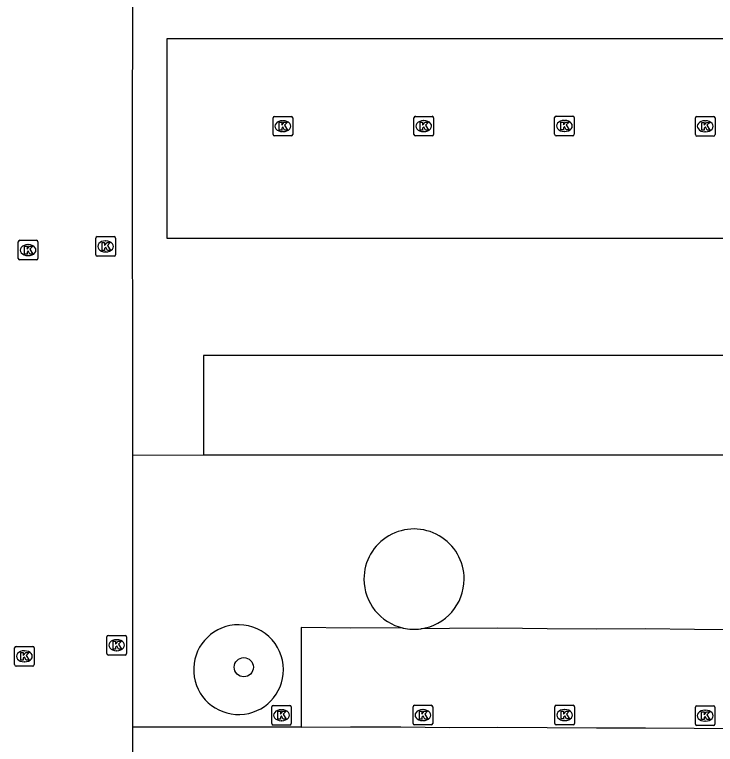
# Model space of a CAD drawing. Extents: x 161477 to 163040, y 383680 to 384868.
# Drawn here: x 162115.16 to 162150.88, y 384404.77 to 384441.96 of the extents above; entities that cross this region are included whole.
import ezdxf

# ---------------------------------------------------------------- set-up
doc = ezdxf.new("R2010")
doc.units = 0
for name, color, linetype in [('IMGEO_Boom', 7, 'Continuous'), ('IMGEO_Kolk', 7, 'Continuous'), ('IMGEO_Parkeervlak_open', 7, 'Continuous'), ('IMGEO_Rijbaan_lokaal_open', 7, 'Continuous'), ('IMGEO_Voetpad_open', 7, 'Continuous')]:
    doc.layers.add(name, color=color, linetype=linetype)

msp = doc.modelspace()

# ---------------------------------------------------------------- linework, layer by layer
at = {"layer": 'IMGEO_Boom'}
msp.add_circle((162126.84, 384408.7), 0.489, dxfattribs=at)
at = {"layer": 'IMGEO_Kolk'}
for p, q in [((162128.329, 384435.845), (162128.329, 384436.697)), ((162128.404, 384436.771), (162129.256, 384436.771)), ((162129.33, 384436.697), (162129.33, 384435.845)), ((162135.508, 384435.846), (162135.508, 384436.698)), ((162135.583, 384436.772), (162136.435, 384436.772)), ((162136.509, 384436.698), (162136.509, 384435.846)), ((162142.681, 384435.856), (162142.681, 384436.708)), ((162142.756, 384436.782), (162143.608, 384436.782)), ((162143.682, 384436.708), (162143.682, 384435.856)), ((162149.854, 384435.839), (162149.854, 384436.691)), ((162149.929, 384436.765), (162150.781, 384436.765)), ((162150.855, 384436.691), (162150.855, 384435.839)), ((162128.817, 384436.551), (162128.842, 384436.551)), ((162135.996, 384436.552), (162136.021, 384436.552)), ((162143.169, 384436.562), (162143.194, 384436.562)), ((162150.342, 384436.545), (162150.367, 384436.545)), ((162128.84, 384435.991), (162128.815, 384435.991)), ((162136.019, 384435.992), (162135.994, 384435.992)), ((162143.192, 384436.002), (162143.167, 384436.002)), ((162150.365, 384435.985), (162150.34, 384435.985)), ((162129.256, 384435.771), (162128.404, 384435.771)), ((162136.435, 384435.772), (162135.583, 384435.772)), ((162143.608, 384435.782), (162142.756, 384435.782)), ((162150.781, 384435.765), (162149.929, 384435.765)), ((162115.346, 384429.529), (162115.346, 384430.381)), ((162115.421, 384430.455), (162116.273, 384430.455)), ((162116.347, 384430.381), (162116.347, 384429.529)), ((162119.297, 384429.718), (162119.297, 384430.57)), ((162119.372, 384430.644), (162120.224, 384430.644)), ((162119.785, 384430.424), (162119.81, 384430.424)), ((162120.298, 384430.57), (162120.298, 384429.718)), ((162115.834, 384430.235), (162115.859, 384430.235)), ((162115.857, 384429.675), (162115.832, 384429.675)), ((162120.224, 384429.644), (162119.372, 384429.644)), ((162119.808, 384429.864), (162119.783, 384429.864)), ((162116.273, 384429.455), (162115.421, 384429.455)), ((162119.861, 384409.397), (162119.861, 384410.249)), ((162119.936, 384410.323), (162120.788, 384410.323)), ((162120.862, 384410.249), (162120.862, 384409.397)), ((162120.349, 384410.103), (162120.374, 384410.103)), ((162115.157, 384408.832), (162115.157, 384409.684)), ((162115.232, 384409.758), (162116.084, 384409.758)), ((162115.645, 384409.538), (162115.67, 384409.538)), ((162116.158, 384409.684), (162116.158, 384408.832)), ((162120.372, 384409.543), (162120.347, 384409.543)), ((162120.788, 384409.323), (162119.936, 384409.323)), ((162116.084, 384408.758), (162115.232, 384408.758)), ((162115.668, 384408.978), (162115.643, 384408.978)), ((162128.26, 384405.831), (162128.26, 384406.683)), ((162128.335, 384406.757), (162129.187, 384406.757)), ((162128.748, 384406.537), (162128.773, 384406.537)), ((162129.261, 384406.683), (162129.261, 384405.831)), ((162135.466, 384405.834), (162135.466, 384406.686)), ((162135.541, 384406.76), (162136.393, 384406.76)), ((162135.954, 384406.54), (162135.979, 384406.54)), ((162136.467, 384406.686), (162136.467, 384405.834)), ((162142.692, 384405.838), (162142.692, 384406.69)), ((162142.767, 384406.764), (162143.619, 384406.764)), ((162143.18, 384406.544), (162143.205, 384406.544)), ((162143.693, 384406.69), (162143.693, 384405.838)), ((162149.853, 384405.808), (162149.853, 384406.66)), ((162149.928, 384406.734), (162150.78, 384406.734)), ((162150.341, 384406.514), (162150.366, 384406.514)), ((162150.854, 384406.66), (162150.854, 384405.808)), ((162128.771, 384405.977), (162128.746, 384405.977)), ((162135.977, 384405.98), (162135.952, 384405.98)), ((162143.203, 384405.984), (162143.178, 384405.984)), ((162150.364, 384405.954), (162150.339, 384405.954)), ((162129.187, 384405.757), (162128.335, 384405.757)), ((162136.393, 384405.76), (162135.541, 384405.76)), ((162143.619, 384405.764), (162142.767, 384405.764)), ((162150.78, 384405.734), (162149.928, 384405.734))]:
    msp.add_line(p, q, dxfattribs=at)
for points in [[(162128.329, 384435.845), (162128.329, 384436.697)], [(162128.404, 384436.771), (162129.256, 384436.771)], [(162129.33, 384436.697), (162129.33, 384435.845)], [(162135.508, 384435.846), (162135.508, 384436.698)], [(162135.583, 384436.772), (162136.435, 384436.772)], [(162136.509, 384436.698), (162136.509, 384435.846)], [(162142.681, 384435.856), (162142.681, 384436.708)], [(162142.756, 384436.782), (162143.608, 384436.782)], [(162143.682, 384436.708), (162143.682, 384435.856)], [(162149.854, 384435.839), (162149.854, 384436.691)], [(162149.929, 384436.765), (162150.781, 384436.765)], [(162150.855, 384436.691), (162150.855, 384435.839)], [(162128.65, 384436.471), (162128.773, 384436.471), (162128.773, 384436.32), (162128.903, 384436.471), (162129.067, 384436.471), (162128.921, 384436.32), (162129.074, 384436.071), (162128.922, 384436.071), (162128.837, 384436.235), (162128.773, 384436.168), (162128.773, 384436.071), (162128.65, 384436.071), (162128.65, 384436.471)], [(162135.829, 384436.472), (162135.952, 384436.472), (162135.952, 384436.321), (162136.082, 384436.472), (162136.246, 384436.472), (162136.1, 384436.321), (162136.253, 384436.072), (162136.101, 384436.072), (162136.016, 384436.236), (162135.952, 384436.169), (162135.952, 384436.072), (162135.829, 384436.072), (162135.829, 384436.472)], [(162143.002, 384436.482), (162143.125, 384436.482), (162143.125, 384436.331), (162143.255, 384436.482), (162143.419, 384436.482), (162143.273, 384436.331), (162143.426, 384436.082), (162143.274, 384436.082), (162143.189, 384436.246), (162143.125, 384436.179), (162143.125, 384436.082), (162143.002, 384436.082), (162143.002, 384436.482)], [(162150.175, 384436.465), (162150.298, 384436.465), (162150.298, 384436.314), (162150.428, 384436.465), (162150.592, 384436.465), (162150.446, 384436.314), (162150.599, 384436.065), (162150.447, 384436.065), (162150.362, 384436.229), (162150.298, 384436.162), (162150.298, 384436.065), (162150.175, 384436.065), (162150.175, 384436.465)], [(162129.256, 384435.771), (162128.404, 384435.771)], [(162136.435, 384435.772), (162135.583, 384435.772)], [(162143.608, 384435.782), (162142.756, 384435.782)], [(162150.781, 384435.765), (162149.929, 384435.765)], [(162115.346, 384429.529), (162115.346, 384430.381)], [(162115.421, 384430.455), (162116.273, 384430.455)], [(162116.347, 384430.381), (162116.347, 384429.529)], [(162119.297, 384429.718), (162119.297, 384430.57)], [(162119.372, 384430.644), (162120.224, 384430.644)], [(162119.618, 384430.344), (162119.741, 384430.344), (162119.741, 384430.193), (162119.871, 384430.344), (162120.035, 384430.344), (162119.889, 384430.193), (162120.042, 384429.944), (162119.89, 384429.944), (162119.805, 384430.108), (162119.741, 384430.041), (162119.741, 384429.944), (162119.618, 384429.944), (162119.618, 384430.344)], [(162120.298, 384430.57), (162120.298, 384429.718)], [(162115.667, 384430.155), (162115.79, 384430.155), (162115.79, 384430.004), (162115.92, 384430.155), (162116.084, 384430.155), (162115.938, 384430.004), (162116.091, 384429.755), (162115.939, 384429.755), (162115.854, 384429.919), (162115.79, 384429.852), (162115.79, 384429.755), (162115.667, 384429.755), (162115.667, 384430.155)], [(162120.224, 384429.644), (162119.372, 384429.644)], [(162116.273, 384429.455), (162115.421, 384429.455)], [(162119.861, 384409.397), (162119.861, 384410.249)], [(162119.936, 384410.323), (162120.788, 384410.323)], [(162120.862, 384410.249), (162120.862, 384409.397)], [(162120.182, 384410.023), (162120.305, 384410.023), (162120.305, 384409.872), (162120.435, 384410.023), (162120.599, 384410.023), (162120.453, 384409.872), (162120.606, 384409.623), (162120.454, 384409.623), (162120.369, 384409.787), (162120.305, 384409.72), (162120.305, 384409.623), (162120.182, 384409.623), (162120.182, 384410.023)], [(162115.157, 384408.832), (162115.157, 384409.684)], [(162115.232, 384409.758), (162116.084, 384409.758)], [(162116.158, 384409.684), (162116.158, 384408.832)], [(162115.478, 384409.458), (162115.601, 384409.458), (162115.601, 384409.307), (162115.731, 384409.458), (162115.895, 384409.458), (162115.749, 384409.307), (162115.902, 384409.058), (162115.75, 384409.058), (162115.665, 384409.222), (162115.601, 384409.155), (162115.601, 384409.058), (162115.478, 384409.058), (162115.478, 384409.458)], [(162120.788, 384409.323), (162119.936, 384409.323)], [(162116.084, 384408.758), (162115.232, 384408.758)], [(162128.26, 384405.831), (162128.26, 384406.683)], [(162128.335, 384406.757), (162129.187, 384406.757)], [(162129.261, 384406.683), (162129.261, 384405.831)], [(162135.466, 384405.834), (162135.466, 384406.686)], [(162135.541, 384406.76), (162136.393, 384406.76)], [(162136.467, 384406.686), (162136.467, 384405.834)], [(162142.692, 384405.838), (162142.692, 384406.69)], [(162142.767, 384406.764), (162143.619, 384406.764)], [(162143.693, 384406.69), (162143.693, 384405.838)], [(162149.853, 384405.808), (162149.853, 384406.66)], [(162149.928, 384406.734), (162150.78, 384406.734)], [(162150.854, 384406.66), (162150.854, 384405.808)], [(162128.581, 384406.457), (162128.704, 384406.457), (162128.704, 384406.306), (162128.834, 384406.457), (162128.998, 384406.457), (162128.852, 384406.306), (162129.005, 384406.057), (162128.853, 384406.057), (162128.768, 384406.221), (162128.704, 384406.154), (162128.704, 384406.057), (162128.581, 384406.057), (162128.581, 384406.457)], [(162135.787, 384406.46), (162135.91, 384406.46), (162135.91, 384406.309), (162136.04, 384406.46), (162136.204, 384406.46), (162136.058, 384406.309), (162136.211, 384406.06), (162136.059, 384406.06), (162135.974, 384406.224), (162135.91, 384406.157), (162135.91, 384406.06), (162135.787, 384406.06), (162135.787, 384406.46)], [(162143.013, 384406.464), (162143.136, 384406.464), (162143.136, 384406.313), (162143.266, 384406.464), (162143.43, 384406.464), (162143.284, 384406.313), (162143.437, 384406.064), (162143.285, 384406.064), (162143.2, 384406.228), (162143.136, 384406.161), (162143.136, 384406.064), (162143.013, 384406.064), (162143.013, 384406.464)], [(162150.174, 384406.434), (162150.297, 384406.434), (162150.297, 384406.283), (162150.427, 384406.434), (162150.591, 384406.434), (162150.445, 384406.283), (162150.598, 384406.034), (162150.446, 384406.034), (162150.361, 384406.198), (162150.297, 384406.131), (162150.297, 384406.034), (162150.174, 384406.034), (162150.174, 384406.434)], [(162129.187, 384405.757), (162128.335, 384405.757)], [(162136.393, 384405.76), (162135.541, 384405.76)], [(162143.619, 384405.764), (162142.767, 384405.764)], [(162150.78, 384405.734), (162149.928, 384405.734)]]:
    msp.add_lwpolyline(points, dxfattribs=at)
for centre, start, end in [((162128.406, 384436.695), 91.552, 178.448), ((162128.406, 384436.695), 91.552, 178.448), ((162129.254, 384436.695), 1.552, 88.448), ((162129.254, 384436.695), 1.552, 88.448), ((162135.585, 384436.696), 91.552, 178.448), ((162135.585, 384436.696), 91.552, 178.448), ((162136.433, 384436.696), 1.552, 88.448), ((162136.433, 384436.696), 1.552, 88.448), ((162142.758, 384436.706), 91.552, 178.448), ((162142.758, 384436.706), 91.552, 178.448), ((162143.606, 384436.706), 1.552, 88.448), ((162143.606, 384436.706), 1.552, 88.448), ((162149.931, 384436.689), 91.552, 178.448), ((162149.931, 384436.689), 91.552, 178.448), ((162150.779, 384436.689), 1.552, 88.448), ((162150.779, 384436.689), 1.552, 88.448), ((162128.406, 384435.847), 181.552, 268.448), ((162128.406, 384435.847), 181.552, 268.448), ((162129.254, 384435.847), 271.552, 358.448), ((162129.254, 384435.847), 271.552, 358.448), ((162135.585, 384435.848), 181.552, 268.448), ((162135.585, 384435.848), 181.552, 268.448), ((162136.433, 384435.848), 271.552, 358.448), ((162136.433, 384435.848), 271.552, 358.448), ((162142.758, 384435.858), 181.552, 268.448), ((162142.758, 384435.858), 181.552, 268.448), ((162143.606, 384435.858), 271.552, 358.448), ((162143.606, 384435.858), 271.552, 358.448), ((162149.931, 384435.841), 181.552, 268.448), ((162149.931, 384435.841), 181.552, 268.448), ((162150.779, 384435.841), 271.552, 358.448), ((162150.779, 384435.841), 271.552, 358.448), ((162115.423, 384430.379), 91.552, 178.448), ((162115.423, 384430.379), 91.552, 178.448), ((162116.271, 384430.379), 1.552, 88.448), ((162116.271, 384430.379), 1.552, 88.448), ((162119.374, 384430.568), 91.552, 178.448), ((162119.374, 384430.568), 91.552, 178.448), ((162120.222, 384430.568), 1.552, 88.448), ((162120.222, 384430.568), 1.552, 88.448), ((162119.374, 384429.72), 181.552, 268.448), ((162119.374, 384429.72), 181.552, 268.448), ((162120.222, 384429.72), 271.552, 358.448), ((162120.222, 384429.72), 271.552, 358.448), ((162115.423, 384429.531), 181.552, 268.448), ((162115.423, 384429.531), 181.552, 268.448), ((162116.271, 384429.531), 271.552, 358.448), ((162116.271, 384429.531), 271.552, 358.448), ((162119.938, 384410.247), 91.552, 178.448), ((162119.938, 384410.247), 91.552, 178.448), ((162120.786, 384410.247), 1.552, 88.448), ((162120.786, 384410.247), 1.552, 88.448), ((162115.234, 384409.682), 91.552, 178.448), ((162115.234, 384409.682), 91.552, 178.448), ((162116.082, 384409.682), 1.552, 88.448), ((162116.082, 384409.682), 1.552, 88.448), ((162119.938, 384409.399), 181.552, 268.448), ((162119.938, 384409.399), 181.552, 268.448), ((162120.786, 384409.399), 271.552, 358.448), ((162120.786, 384409.399), 271.552, 358.448), ((162115.234, 384408.834), 181.552, 268.448), ((162115.234, 384408.834), 181.552, 268.448), ((162116.082, 384408.834), 271.552, 358.448), ((162116.082, 384408.834), 271.552, 358.448), ((162128.337, 384406.681), 91.552, 178.448), ((162128.337, 384406.681), 91.552, 178.448), ((162129.185, 384406.681), 1.552, 88.448), ((162129.185, 384406.681), 1.552, 88.448), ((162135.543, 384406.684), 91.552, 178.448), ((162135.543, 384406.684), 91.552, 178.448), ((162136.391, 384406.684), 1.552, 88.448), ((162136.391, 384406.684), 1.552, 88.448), ((162142.769, 384406.688), 91.552, 178.448), ((162142.769, 384406.688), 91.552, 178.448), ((162143.617, 384406.688), 1.552, 88.448), ((162143.617, 384406.688), 1.552, 88.448), ((162149.93, 384406.658), 91.552, 178.448), ((162149.93, 384406.658), 91.552, 178.448), ((162150.778, 384406.658), 1.552, 88.448), ((162150.778, 384406.658), 1.552, 88.448), ((162128.337, 384405.833), 181.552, 268.448), ((162128.337, 384405.833), 181.552, 268.448), ((162129.185, 384405.833), 271.552, 358.448), ((162129.185, 384405.833), 271.552, 358.448), ((162135.543, 384405.836), 181.552, 268.448), ((162135.543, 384405.836), 181.552, 268.448), ((162136.391, 384405.836), 271.552, 358.448), ((162136.391, 384405.836), 271.552, 358.448), ((162142.769, 384405.84), 181.552, 268.448), ((162142.769, 384405.84), 181.552, 268.448), ((162143.617, 384405.84), 271.552, 358.448), ((162143.617, 384405.84), 271.552, 358.448), ((162149.93, 384405.81), 181.552, 268.448), ((162149.93, 384405.81), 181.552, 268.448), ((162150.778, 384405.81), 271.552, 358.448), ((162150.778, 384405.81), 271.552, 358.448)]:
    msp.add_arc(centre, 0.0765, start, end, dxfattribs=at)
for centre, major_axis, ratio, start_param, end_param in [((162128.816, 384436.271), (-0.387, 0.002), 0.722429, 4.712389, 7.853982), ((162128.841, 384436.271), (-0.39, 0.002), 0.717154, 1.570796, 4.712389), ((162135.995, 384436.272), (-0.387, 0.002), 0.722429, 4.712389, 7.853982), ((162136.02, 384436.272), (-0.39, 0.002), 0.717154, 1.570796, 4.712389), ((162143.168, 384436.282), (-0.387, 0.002), 0.722429, 4.712389, 7.853982), ((162143.193, 384436.282), (-0.39, 0.002), 0.717154, 1.570796, 4.712389), ((162150.341, 384436.265), (-0.387, 0.002), 0.722429, 4.712389, 7.853982), ((162150.366, 384436.265), (-0.39, 0.002), 0.717154, 1.570796, 4.712389), ((162119.784, 384430.144), (-0.387, 0.002), 0.722429, 4.712389, 7.853982), ((162119.809, 384430.144), (-0.39, 0.002), 0.717154, 1.570796, 4.712389), ((162115.833, 384429.955), (-0.387, 0.002), 0.722429, 4.712389, 7.853982), ((162115.858, 384429.955), (-0.39, 0.002), 0.717154, 1.570796, 4.712389), ((162120.348, 384409.823), (-0.387, 0.002), 0.722429, 4.712389, 7.853982), ((162120.373, 384409.823), (-0.39, 0.002), 0.717154, 1.570796, 4.712389), ((162115.644, 384409.258), (-0.387, 0.002), 0.722429, 4.712389, 7.853982), ((162115.669, 384409.258), (-0.39, 0.002), 0.717154, 1.570796, 4.712389), ((162128.747, 384406.257), (-0.387, 0.002), 0.722429, 4.712389, 7.853982), ((162128.772, 384406.257), (-0.39, 0.002), 0.717154, 1.570796, 4.712389), ((162135.953, 384406.26), (-0.387, 0.002), 0.722429, 4.712389, 7.853982), ((162135.978, 384406.26), (-0.39, 0.002), 0.717154, 1.570796, 4.712389), ((162143.179, 384406.264), (-0.387, 0.002), 0.722429, 4.712389, 7.853982), ((162143.204, 384406.264), (-0.39, 0.002), 0.717154, 1.570796, 4.712389), ((162150.34, 384406.234), (-0.387, 0.002), 0.722429, 4.712389, 7.853982), ((162150.365, 384406.234), (-0.39, 0.002), 0.717154, 1.570796, 4.712389)]:
    msp.add_ellipse(centre, major_axis=major_axis, ratio=ratio, start_param=start_param, end_param=end_param, dxfattribs=at)
at = {"layer": 'IMGEO_Parkeervlak_open'}
msp.add_arc((162135.514, 384413.166), 2.528, 257.4706, 277.7682, dxfattribs=at)
at = {"layer": 'IMGEO_Rijbaan_lokaal_open'}
for points in [[(162121.18, 384419.496), (162121.176, 384424.721), (162121.171, 384432.235), (162121.187, 384446.086), (162121.183, 384446.721)], [(162183.019, 384440.721), (162128.019, 384440.721), (162122.922, 384440.721), (162122.922, 384430.567), (162128.019, 384430.567), (162185.519, 384430.567), (162185.519, 384430.721), (162185.519, 384435.721), (162183.019, 384435.721), (162183.019, 384440.721)], [(162202.389, 384424.592), (162124.781, 384424.592), (162124.781, 384419.513)], [(162121.178, 384405.652), (162121.187, 384409.421), (162121.18, 384419.496)], [(162124.781, 384419.513), (162121.18, 384419.496)], [(162121.163, 384399.748), (162121.178, 384405.652)], [(162129.767, 384405.655), (162121.178, 384405.652)], [(162129.767, 384405.655), (162132.278, 384405.656), (162134.843, 384405.665), (162137.315, 384405.632), (162139.776, 384405.649), (162142.3, 384405.626), (162144.815, 384405.606), (162147.306, 384405.614), (162149.801, 384405.589), (162152.292, 384405.575), (162154.821, 384405.562), (162159.797, 384405.566), (162162.301, 384405.533), (162164.803, 384405.527), (162167.285, 384405.506), (162169.808, 384405.483), (162174.802, 384405.441), (162177.319, 384405.404), (162179.816, 384405.415)]]:
    msp.add_lwpolyline(points, dxfattribs=at)
at = {"layer": 'IMGEO_Voetpad_open'}
for points in [[(162202.389, 384424.592), (162202.389, 384419.513), (162124.781, 384419.513)], [(162134.966, 384410.699), (162134.852, 384410.704), (162132.286, 384410.695), (162129.771, 384410.733), (162129.767, 384405.655)], [(162155.31, 384410.599), (162152.3, 384410.614), (162149.809, 384410.628), (162147.314, 384410.653), (162144.824, 384410.645), (162142.309, 384410.665), (162139.785, 384410.688), (162137.324, 384410.672), (162135.856, 384410.662)]]:
    msp.add_lwpolyline(points, dxfattribs=at)
for centre, radius, start, end in [((162135.515, 384413.192), 2.553, 359.9888, 180.0112), ((162135.514, 384413.191), 2.551, 179.9936, 257.5891), ((162135.516, 384413.191), 2.552, 277.6471, 0.0035), ((162126.572, 384408.578), 2.288, 95.2799, 359.9948), ((162126.571, 384408.578), 2.288, 0.0076, 95.2672)]:
    msp.add_arc(centre, radius, start, end, dxfattribs=at)

doc.saveas('drawing.dxf')
